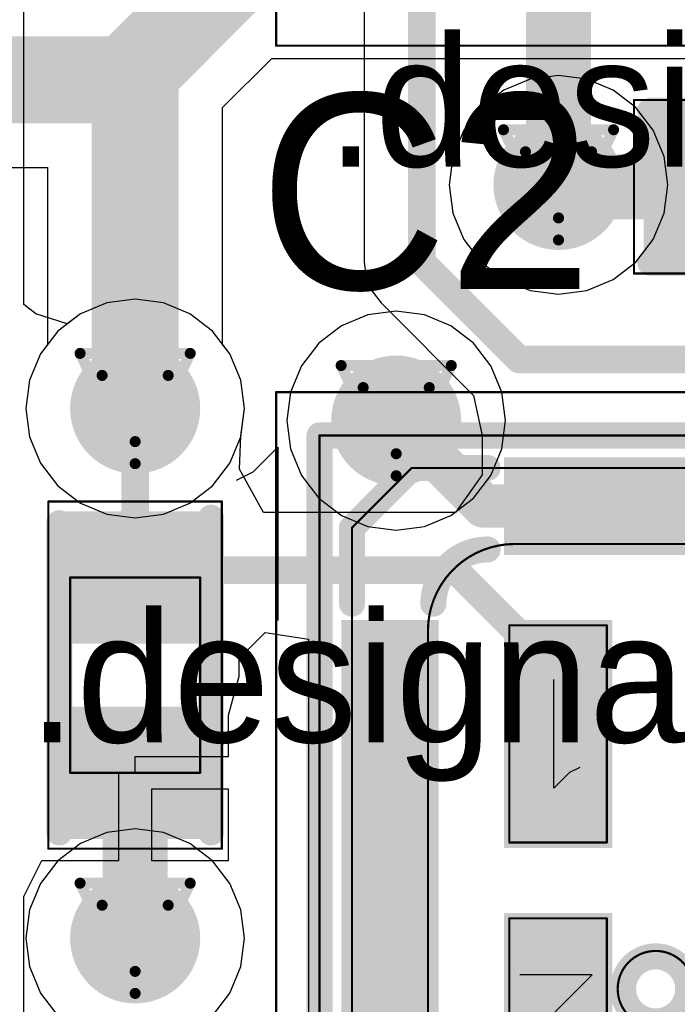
# Model space of a CAD drawing. Header units: millimetres. Extents: x 138 to 555, y 26 to 334.
# Tile 448 of 656: x 223.89 to 226.92, y 301.84 to 306.38. Entities that reach past the tile are written whole.
import ezdxf

# ---------------------------------------------------------------- set-up
doc = ezdxf.new("R2010")
doc.units = ezdxf.units.MM
for name, color, linetype in [('BottomLayer', 5, 'Continuous'), ('DrillDrawing', 1, 'Continuous'), ('Mechanical20', 56, 'Continuous'), ('Mechanical27', 56, 'Continuous'), ('MidLayer1', 16, 'Continuous'), ('MidLayer2', 76, 'Continuous'), ('MidLayer3', 90, 'Continuous'), ('MidLayer4', 156, 'Continuous'), ('MultiLayer', 9, 'Continuous'), ('TopLayer', 1, 'Continuous'), ('TopOverlay', 2, 'Continuous'), ('TopPaste', 8, 'Continuous'), ('TopSolder', 216, 'Continuous'), ('ViaHoleLayer', 16, 'Continuous')]:
    doc.layers.add(name, color=color, linetype=linetype)

# ---------------------------------------------------------------- blocks, each defined once
blk = doc.blocks.new('MIC_HCLGA_3X4X1_4LD_541')
at = {"layer": 'Mechanical20', "const_width": 0.01}
for points in [[(1.75, 2.25), (1.75, -2.25)], [(1.75, -2.25), (-1.75, -2.25)]]:
    blk.add_lwpolyline(points, dxfattribs=at)
at = {"layer": 'Mechanical20', "const_width": 0.005}
blk.add_lwpolyline([(1.7475, -2.25, 1), (1.7525, -2.25, 1)], format="xyb", close=True, dxfattribs=at)
blk.add_lwpolyline([(1.7475, -2.25, 1), (1.7525, -2.25, 1)], format="xyb", close=True, dxfattribs=at)
at = {"layer": 'Mechanical27'}
for p, q in [((0.5314, 0.673), (0.2933, 0.435)), ((0.2933, 0.435), (0.6266, 0.435)), ((0.3976, -0.4965), (0.469, -0.4251)), ((0.469, -0.4251), (0.469, -0.925)), ((0.35, -0.5203), (0.3976, -0.4965))]:
    blk.add_line(p, q, dxfattribs=at)
at = {"layer": 'Mechanical27', "const_width": 0.01}
for points in [[(1.55, 2.05), (1.55, -2.05)], [(0.225, 1.175), (0.225, 0.175)], [(0.675, 1.175), (0.675, 0.175)], [(1.05, 1.15), (1.05, -1.15)], [(1.4, 1.15), (1.4, -1.625)], [(0.675, 0.175), (0.225, 0.175)], [(0.225, -0.175), (0.225, -1.175)], [(0.675, -0.175), (0.225, -0.175)], [(0.675, -0.175), (0.675, -1.175)], [(0.675, -1.175), (0.225, -1.175)], [(0.65, -1.55), (-0.65, -1.55)], [(1.4, -1.625), (1.125, -1.9)], [(0.65, -1.9), (-1.4, -1.9)], [(0.875, -1.9), (0.65, -1.9)], [(1.125, -1.9), (0.875, -1.9)], [(1.55, -2.05), (-1.55, -2.05)]]:
    blk.add_lwpolyline(points, dxfattribs=at)
at = {"layer": 'Mechanical27'}
for points, const_width in [([(0.175, 0.5, 1), (-0.175, 0.5, 1)], 0.01), ([(0.1725, 0.5, 1), (0.1775, 0.5, 1)], 0.005), ([(0.2225, 0.175, 1), (0.2275, 0.175, 1)], 0.005), ([(0.2225, 0.175, 1), (0.2275, 0.175, 1)], 0.005), ([(0.6725, 0.175, 1), (0.6775, 0.175, 1)], 0.005), ([(0.6725, 0.175, 1), (0.6775, 0.175, 1)], 0.005), ([(0.2225, -0.175, 1), (0.2275, -0.175, 1)], 0.005), ([(0.2225, -0.175, 1), (0.2275, -0.175, 1)], 0.005), ([(0.6725, -0.175, 1), (0.6775, -0.175, 1)], 0.005), ([(0.6725, -0.175, 1), (0.6775, -0.175, 1)], 0.005), ([(0.2225, -1.175, 1), (0.2275, -1.175, 1)], 0.005), ([(0.2225, -1.175, 1), (0.2275, -1.175, 1)], 0.005), ([(0.6725, -1.175, 1), (0.6775, -1.175, 1)], 0.005), ([(0.6725, -1.175, 1), (0.6775, -1.175, 1)], 0.005), ([(1.0475, -1.15, 1), (1.0525, -1.15, 1)], 0.005), ([(1.0475, -1.15, 1), (1.0525, -1.15, 1)], 0.005), ([(0.6475, -1.55, 1), (0.6525, -1.55, 1)], 0.005), ([(0.6475, -1.55, 1), (0.6525, -1.55, 1)], 0.005), ([(1.3975, -1.625, 1), (1.4025, -1.625, 1)], 0.005), ([(1.3975, -1.625, 1), (1.4025, -1.625, 1)], 0.005), ([(0.6475, -1.9, 1), (0.6525, -1.9, 1)], 0.005), ([(0.6475, -1.9, 1), (0.6525, -1.9, 1)], 0.005), ([(0.8725, -1.9, 1), (0.8775, -1.9, 1)], 0.005), ([(0.8725, -1.9, 1), (0.8775, -1.9, 1)], 0.005), ([(1.1225, -1.9, 1), (1.1275, -1.9, 1)], 0.005), ([(1.1225, -1.9, 1), (1.1275, -1.9, 1)], 0.005), ([(1.5475, -2.05, 1), (1.5525, -2.05, 1)], 0.005), ([(1.5475, -2.05, 1), (1.5525, -2.05, 1)], 0.005)]:
    blk.add_lwpolyline(points, format="xyb", close=True, dxfattribs=dict(at, const_width=const_width))
at = {"layer": 'Mechanical27', "const_width": 0.01}
blk.add_lwpolyline([(1.05, -1.15, -0.414214), (0.65, -1.55)], format="xyb", dxfattribs=at)
at = {"layer": 'TopLayer'}
for points in [[(0.25, 1.15), (0.25, 0.2), (0.65, 1.15), (0.65, 0.2)], [(1.4, -1.15), (1.4, 1.15), (1.05, -1.15), (1.05, 1.15)], [(0.25, -0.2), (0.25, -1.15), (0.65, -0.2), (0.65, -1.15)], [(-0.65, -1.9), (0.65, -1.9), (-0.65, -1.55), (0.65, -1.55)]]:
    blk.add_solid(points, dxfattribs=at)
at = {"layer": 'TopOverlay'}
for p, q in [((1.7419, -1.9967), (1.7419, -1.1969)), ((1.9323, -1.8443), (1.8562, -1.8824)), ((1.8562, -1.8824), (1.7419, -1.9967))]:
    blk.add_line(p, q, dxfattribs=at)
at = {"layer": 'TopOverlay', "const_width": 0.12}
for points in [[(1.55, 2.05), (1.55, -2.05)], [(1.4, -1.275), (1.4, -1.625)], [(1.4, -1.625), (1.125, -1.9)], [(1.125, -1.9), (0.775, -1.9)], [(1.55, -2.05), (-1.55, -2.05)]]:
    blk.add_lwpolyline(points, dxfattribs=at)
at = {"layer": 'TopOverlay'}
for points, const_width in [([(0.15, 0.5, 1), (-0.15, 0.5, 1)], 0.12), ([(-0.18, 0.5, 1), (-0.12, 0.5, 1)], 0.06), ([(0.12, 0.5, 1), (0.18, 0.5, 1)], 0.06), ([(0.995, -1.275, 1), (1.055, -1.275, 1)], 0.06), ([(1.37, -1.275, 1), (1.43, -1.275, 1)], 0.06), ([(0.745, -1.525, 1), (0.805, -1.525, 1)], 0.06), ([(1.37, -1.625, 1), (1.43, -1.625, 1)], 0.06), ([(1.37, -1.625, 1), (1.43, -1.625, 1)], 0.06), ([(0.745, -1.9, 1), (0.805, -1.9, 1)], 0.06), ([(1.095, -1.9, 1), (1.155, -1.9, 1)], 0.06), ([(1.095, -1.9, 1), (1.155, -1.9, 1)], 0.06), ([(1.52, -2.05, 1), (1.58, -2.05, 1)], 0.06), ([(1.52, -2.05, 1), (1.58, -2.05, 1)], 0.06)]:
    blk.add_lwpolyline(points, format="xyb", close=True, dxfattribs=dict(at, const_width=const_width))
at = {"layer": 'TopOverlay', "const_width": 0.12}
blk.add_lwpolyline([(1.025, -1.275, -0.414214), (0.775, -1.525)], format="xyb", dxfattribs=at)
at = {"layer": 'TopPaste'}
for points in [[(0.25, 1.15), (0.25, 0.2), (0.65, 1.15), (0.65, 0.2)], [(1.4, -1.15), (1.4, 1.15), (1.05, -1.15), (1.05, 1.15)], [(0.25, -0.2), (0.25, -1.15), (0.65, -0.2), (0.65, -1.15)], [(-0.65, -1.9), (0.65, -1.9), (-0.65, -1.55), (0.65, -1.55)]]:
    blk.add_solid(points, dxfattribs=at)
at = {"layer": 'TopSolder'}
for points in [[(0.2, 1.2), (0.2, 0.15), (0.7, 1.2), (0.7, 0.15)], [(1.45, -1.2), (1.45, 1.2), (1, -1.2), (1, 1.2)], [(0.2, -0.15), (0.2, -1.2), (0.7, -0.15), (0.7, -1.2)], [(-0.7, -1.95), (0.7, -1.95), (-0.7, -1.5), (0.7, -1.5)]]:
    blk.add_solid(points, dxfattribs=at)
blk = doc.blocks.new('MIC_HCLGA_3X4X1_4LD_542')
at = {"layer": 'Mechanical20', "const_width": 0.01}
for points in [[(-1.75, -2.25), (-1.75, 2.25)], [(-1.75, -2.25), (1.75, -2.25)]]:
    blk.add_lwpolyline(points, dxfattribs=at)
at = {"layer": 'Mechanical20', "const_width": 0.005}
blk.add_lwpolyline([(-1.7525, -2.25, 1), (-1.7475, -2.25, 1)], format="xyb", close=True, dxfattribs=at)
blk.add_lwpolyline([(-1.7525, -2.25, 1), (-1.7475, -2.25, 1)], format="xyb", close=True, dxfattribs=at)
blk = doc.blocks.new('C0402_929')
at = {"layer": 'Mechanical20', "const_width": 0.01}
for points in [[(-0.8, 0.4), (0.8, 0.4)], [(-0.8, 0.4), (-0.8, -0.4)], [(0.8, 0.4), (0.8, -0.4)], [(-0.8, -0.4), (0.8, -0.4)]]:
    blk.add_lwpolyline(points, dxfattribs=at)
at = {"layer": 'Mechanical20', "const_width": 0.005}
for points in [[(-0.8025, 0.4, 1), (-0.7975, 0.4, 1)], [(-0.8025, 0.4, 1), (-0.7975, 0.4, 1)], [(0.7975, 0.4, 1), (0.8025, 0.4, 1)], [(0.7975, 0.4, 1), (0.8025, 0.4, 1)], [(-0.8025, -0.4, 1), (-0.7975, -0.4, 1)], [(-0.8025, -0.4, 1), (-0.7975, -0.4, 1)], [(0.7975, -0.4, 1), (0.8025, -0.4, 1)], [(0.7975, -0.4, 1), (0.8025, -0.4, 1)]]:
    blk.add_lwpolyline(points, format="xyb", close=True, dxfattribs=at)
at = {"layer": 'Mechanical27', "const_width": 0.01}
for points in [[(-0.45, 0.3), (0.45, 0.3)], [(-0.45, 0.3), (-0.45, -0.3)], [(0.45, 0.3), (0.45, -0.3)], [(-0.45, -0.3), (0.45, -0.3)]]:
    blk.add_lwpolyline(points, dxfattribs=at)
at = {"layer": 'Mechanical27', "const_width": 0.005}
for points in [[(-0.4525, 0.3, 1), (-0.4475, 0.3, 1)], [(-0.4525, 0.3, 1), (-0.4475, 0.3, 1)], [(0.4475, 0.3, 1), (0.4525, 0.3, 1)], [(0.4475, 0.3, 1), (0.4525, 0.3, 1)], [(-0.4525, -0.3, 1), (-0.4475, -0.3, 1)], [(-0.4525, -0.3, 1), (-0.4475, -0.3, 1)], [(0.4475, -0.3, 1), (0.4525, -0.3, 1)], [(0.4475, -0.3, 1), (0.4525, -0.3, 1)]]:
    blk.add_lwpolyline(points, format="xyb", close=True, dxfattribs=at)
at = {"layer": 'TopLayer'}
for points in [[(-0.195, -0.28), (-0.195, 0.28), (-0.705, -0.28), (-0.705, 0.28)], [(0.705, -0.28), (0.705, 0.28), (0.195, -0.28), (0.195, 0.28)]]:
    blk.add_solid(points, dxfattribs=at)
at = {"layer": 'TopOverlay', "const_width": 0.12}
for points in [[(-0.725, 0.35), (0.7, 0.35)], [(-0.725, -0.35), (0.725, -0.35)]]:
    blk.add_lwpolyline(points, dxfattribs=at)
at = {"layer": 'TopOverlay', "const_width": 0.06}
for points in [[(-0.755, 0.35, 1), (-0.695, 0.35, 1)], [(0.67, 0.35, 1), (0.73, 0.35, 1)], [(-0.755, -0.35, 1), (-0.695, -0.35, 1)], [(0.695, -0.35, 1), (0.755, -0.35, 1)]]:
    blk.add_lwpolyline(points, format="xyb", close=True, dxfattribs=at)
at = {"layer": 'TopPaste'}
for points in [[(-0.195, -0.28), (-0.195, 0.28), (-0.705, -0.28), (-0.705, 0.28)], [(0.705, -0.28), (0.705, 0.28), (0.195, -0.28), (0.195, 0.28)]]:
    blk.add_solid(points, dxfattribs=at)
at = {"layer": 'TopSolder'}
for points in [[(-0.145, -0.33), (-0.145, 0.33), (-0.755, -0.33), (-0.755, 0.33)], [(0.755, -0.33), (0.755, 0.33), (0.145, -0.33), (0.145, 0.33)]]:
    blk.add_solid(points, dxfattribs=at)
blk = doc.blocks.new('C0402_930')
at = {"layer": 'Mechanical20', "const_width": 0.01}
for points in [[(-0.8, 0.4), (0.8, 0.4)], [(-0.8, -0.4), (-0.8, 0.4)], [(0.8, -0.4), (0.8, 0.4)], [(-0.8, -0.4), (0.8, -0.4)]]:
    blk.add_lwpolyline(points, dxfattribs=at)
at = {"layer": 'Mechanical20', "const_width": 0.005}
for points in [[(-0.8025, 0.4, 1), (-0.7975, 0.4, 1)], [(-0.8025, 0.4, 1), (-0.7975, 0.4, 1)], [(0.7975, 0.4, 1), (0.8025, 0.4, 1)], [(0.7975, 0.4, 1), (0.8025, 0.4, 1)], [(-0.8025, -0.4, 1), (-0.7975, -0.4, 1)], [(-0.8025, -0.4, 1), (-0.7975, -0.4, 1)], [(0.7975, -0.4, 1), (0.8025, -0.4, 1)], [(0.7975, -0.4, 1), (0.8025, -0.4, 1)]]:
    blk.add_lwpolyline(points, format="xyb", close=True, dxfattribs=at)
at = {"layer": 'Mechanical27', "const_width": 0.01}
for points in [[(-0.45, 0.3), (0.45, 0.3)], [(-0.45, -0.3), (-0.45, 0.3)], [(0.45, -0.3), (0.45, 0.3)], [(-0.45, -0.3), (0.45, -0.3)]]:
    blk.add_lwpolyline(points, dxfattribs=at)
at = {"layer": 'Mechanical27', "const_width": 0.005}
for points in [[(-0.4525, 0.3, 1), (-0.4475, 0.3, 1)], [(-0.4525, 0.3, 1), (-0.4475, 0.3, 1)], [(0.4475, 0.3, 1), (0.4525, 0.3, 1)], [(0.4475, 0.3, 1), (0.4525, 0.3, 1)], [(-0.4525, -0.3, 1), (-0.4475, -0.3, 1)], [(-0.4525, -0.3, 1), (-0.4475, -0.3, 1)], [(0.4475, -0.3, 1), (0.4525, -0.3, 1)], [(0.4475, -0.3, 1), (0.4525, -0.3, 1)]]:
    blk.add_lwpolyline(points, format="xyb", close=True, dxfattribs=at)
at = {"layer": 'TopLayer'}
for points in [[(-0.195, -0.28), (-0.195, 0.28), (-0.705, -0.28), (-0.705, 0.28)], [(0.705, -0.28), (0.705, 0.28), (0.195, -0.28), (0.195, 0.28)]]:
    blk.add_solid(points, dxfattribs=at)
at = {"layer": 'TopOverlay', "const_width": 0.12}
for points in [[(-0.725, 0.35), (0.7, 0.35)], [(-0.725, -0.35), (0.725, -0.35)]]:
    blk.add_lwpolyline(points, dxfattribs=at)
at = {"layer": 'TopOverlay', "const_width": 0.06}
for points in [[(-0.755, 0.35, 1), (-0.695, 0.35, 1)], [(0.67, 0.35, 1), (0.73, 0.35, 1)], [(-0.755, -0.35, 1), (-0.695, -0.35, 1)], [(0.695, -0.35, 1), (0.755, -0.35, 1)]]:
    blk.add_lwpolyline(points, format="xyb", close=True, dxfattribs=at)
at = {"layer": 'TopPaste'}
for points in [[(-0.195, -0.28), (-0.195, 0.28), (-0.705, -0.28), (-0.705, 0.28)], [(0.705, -0.28), (0.705, 0.28), (0.195, -0.28), (0.195, 0.28)]]:
    blk.add_solid(points, dxfattribs=at)
at = {"layer": 'TopSolder'}
for points in [[(-0.145, -0.33), (-0.145, 0.33), (-0.755, -0.33), (-0.755, 0.33)], [(0.755, -0.33), (0.755, 0.33), (0.145, -0.33), (0.145, 0.33)]]:
    blk.add_solid(points, dxfattribs=at)

msp = doc.modelspace()

# ---------------------------------------------------------------- linework, layer by layer
at = {"layer": 'BottomLayer'}
for p, q in [((224.8239, 305.9728), (225.05, 306.1989)), ((225.05, 306.1989), (228.0584, 306.1989)), ((224.8239, 304.8812), (224.8239, 305.9728)), ((222.3924, 305.6964), (224.017, 305.6964)), ((224.017, 305.6964), (224.017, 304.8812)), ((224.017, 304.8812), (223.9837, 304.8378)), ((224.8572, 304.8378), (224.8239, 304.8812)), ((223.9837, 304.8378), (223.9333, 304.7162)), ((224.9076, 304.7162), (224.8572, 304.8378)), ((223.9333, 304.7162), (223.9161, 304.5857)), ((224.9248, 304.5857), (224.9076, 304.7162)), ((223.9161, 304.5857), (223.9333, 304.4552)), ((224.9076, 304.4552), (224.9248, 304.5857)), ((223.9333, 304.4552), (223.9837, 304.3335)), ((224.8572, 304.3335), (224.9076, 304.4552)), ((223.9837, 304.3335), (224.0638, 304.2291)), ((224.7771, 304.2291), (224.8572, 304.3335)), ((224.0638, 304.2291), (224.1683, 304.1489)), ((224.6726, 304.1489), (224.7771, 304.2291)), ((224.1683, 304.1489), (224.2899, 304.0986)), ((224.551, 304.0986), (224.6726, 304.1489)), ((224.2899, 304.0986), (224.4205, 304.0814)), ((224.4205, 304.0814), (224.551, 304.0986))]:
    msp.add_line(p, q, dxfattribs=at)
for points, const_width in [([(224.3804, 306.0999), (224.8829, 306.6024)], 0.4), ([(222.0968, 306.0999), (224.3804, 306.0999)], 0.4), ([(224.4205, 304.5857), (224.4205, 306.0598)], 0.4), ([(224.3804, 306.0999), (224.4205, 306.0598)], 0.127)]:
    msp.add_lwpolyline(points, dxfattribs=dict(at, const_width=const_width))
for points, const_width in [([(224.2804, 306.0999, 1), (224.4804, 306.0999, 1)], 0.2), ([(224.2804, 306.0999, 1), (224.4804, 306.0999, 1)], 0.2), ([(224.3205, 306.0598, 1), (224.5205, 306.0598, 1)], 0.2), ([(224.3486, 306.0999, 1), (224.4121, 306.0999, 1)], 0.0635), ([(224.3887, 306.0598, 1), (224.4522, 306.0598, 1)], 0.0635), ([(226.2226, 305.6162, 1), (226.5226, 305.6162, 1)], 0.3), ([(224.2705, 304.5857, 1), (224.5705, 304.5857, 1)], 0.3), ([(225.4743, 304.5298, 1), (225.7743, 304.5298, 1)], 0.3), ([(224.3205, 304.5857, 1), (224.5205, 304.5857, 1)], 0.2), ([(224.2705, 302.1446, 1), (224.5705, 302.1446, 1)], 0.3)]:
    msp.add_lwpolyline(points, format="xyb", close=True, dxfattribs=dict(at, const_width=const_width))
at = {"layer": 'DrillDrawing', "const_width": 0.0508}
for points in [[(226.1186, 305.8702), (226.6266, 305.8702)], [(226.1186, 305.8702), (226.3726, 305.3622)], [(226.3726, 305.3622), (226.6266, 305.8702)], [(226.2202, 305.7686), (226.525, 305.7686)], [(226.2202, 305.7686), (226.3726, 305.4638)], [(226.3726, 305.4638), (226.525, 305.7686)], [(224.1665, 304.8397), (224.6745, 304.8397)], [(224.1665, 304.8397), (224.4205, 304.3317)], [(224.4205, 304.3317), (224.6745, 304.8397)], [(225.3703, 304.7838), (225.8783, 304.7838)], [(225.3703, 304.7838), (225.6243, 304.2758)], [(225.6243, 304.2758), (225.8783, 304.7838)], [(224.2681, 304.7381), (224.5729, 304.7381)], [(224.2681, 304.7381), (224.4205, 304.4333)], [(224.4205, 304.4333), (224.5729, 304.7381)], [(225.4719, 304.6822), (225.7767, 304.6822)], [(225.4719, 304.6822), (225.6243, 304.3774)], [(225.6243, 304.3774), (225.7767, 304.6822)], [(224.1665, 302.3986), (224.6745, 302.3986)], [(224.1665, 302.3986), (224.4205, 301.8906)], [(224.4205, 301.8906), (224.6745, 302.3986)], [(224.2681, 302.297), (224.5729, 302.297)], [(224.2681, 302.297), (224.4205, 301.9922)], [(224.4205, 301.9922), (224.5729, 302.297)]]:
    msp.add_lwpolyline(points, dxfattribs=at)
at = {"layer": 'DrillDrawing', "const_width": 0.0254}
for points in [[(226.1059, 305.8702, 1), (226.1313, 305.8702, 1)], [(226.1059, 305.8702, 1), (226.1313, 305.8702, 1)], [(226.6139, 305.8702, 1), (226.6393, 305.8702, 1)], [(226.6139, 305.8702, 1), (226.6393, 305.8702, 1)], [(226.2075, 305.7686, 1), (226.2329, 305.7686, 1)], [(226.2075, 305.7686, 1), (226.2329, 305.7686, 1)], [(226.5123, 305.7686, 1), (226.5377, 305.7686, 1)], [(226.5123, 305.7686, 1), (226.5377, 305.7686, 1)], [(226.3599, 305.4638, 1), (226.3853, 305.4638, 1)], [(226.3599, 305.4638, 1), (226.3853, 305.4638, 1)], [(226.3599, 305.3622, 1), (226.3853, 305.3622, 1)], [(226.3599, 305.3622, 1), (226.3853, 305.3622, 1)], [(224.1538, 304.8397, 1), (224.1792, 304.8397, 1)], [(224.1538, 304.8397, 1), (224.1792, 304.8397, 1)], [(224.6618, 304.8397, 1), (224.6872, 304.8397, 1)], [(224.6618, 304.8397, 1), (224.6872, 304.8397, 1)], [(225.3576, 304.7838, 1), (225.383, 304.7838, 1)], [(225.3576, 304.7838, 1), (225.383, 304.7838, 1)], [(225.8656, 304.7838, 1), (225.891, 304.7838, 1)], [(225.8656, 304.7838, 1), (225.891, 304.7838, 1)], [(224.2554, 304.7381, 1), (224.2808, 304.7381, 1)], [(224.2554, 304.7381, 1), (224.2808, 304.7381, 1)], [(224.5602, 304.7381, 1), (224.5856, 304.7381, 1)], [(224.5602, 304.7381, 1), (224.5856, 304.7381, 1)], [(225.4592, 304.6822, 1), (225.4846, 304.6822, 1)], [(225.4592, 304.6822, 1), (225.4846, 304.6822, 1)], [(225.764, 304.6822, 1), (225.7894, 304.6822, 1)], [(225.764, 304.6822, 1), (225.7894, 304.6822, 1)], [(224.4078, 304.4333, 1), (224.4332, 304.4333, 1)], [(224.4078, 304.4333, 1), (224.4332, 304.4333, 1)], [(225.6116, 304.3774, 1), (225.637, 304.3774, 1)], [(225.6116, 304.3774, 1), (225.637, 304.3774, 1)], [(224.4078, 304.3317, 1), (224.4332, 304.3317, 1)], [(224.4078, 304.3317, 1), (224.4332, 304.3317, 1)], [(225.6116, 304.2758, 1), (225.637, 304.2758, 1)], [(225.6116, 304.2758, 1), (225.637, 304.2758, 1)], [(224.1538, 302.3986, 1), (224.1792, 302.3986, 1)], [(224.1538, 302.3986, 1), (224.1792, 302.3986, 1)], [(224.6618, 302.3986, 1), (224.6872, 302.3986, 1)], [(224.6618, 302.3986, 1), (224.6872, 302.3986, 1)], [(224.2554, 302.297, 1), (224.2808, 302.297, 1)], [(224.2554, 302.297, 1), (224.2808, 302.297, 1)], [(224.5602, 302.297, 1), (224.5856, 302.297, 1)], [(224.5602, 302.297, 1), (224.5856, 302.297, 1)], [(224.4078, 301.9922, 1), (224.4332, 301.9922, 1)], [(224.4078, 301.9922, 1), (224.4332, 301.9922, 1)], [(224.4078, 301.8906, 1), (224.4332, 301.8906, 1)], [(224.4078, 301.8906, 1), (224.4332, 301.8906, 1)]]:
    msp.add_lwpolyline(points, format="xyb", close=True, dxfattribs=at)
at = {"layer": 'MidLayer1', "const_width": 0.3}
for points in [[(226.2226, 305.6162, 1), (226.5226, 305.6162, 1)], [(224.2705, 304.5857, 1), (224.5705, 304.5857, 1)], [(225.4743, 304.5298, 1), (225.7743, 304.5298, 1)], [(224.2705, 302.1446, 1), (224.5705, 302.1446, 1)]]:
    msp.add_lwpolyline(points, format="xyb", close=True, dxfattribs=at)
at = {"layer": 'MidLayer2'}
for p, q in [((224.2899, 305.0728), (224.1683, 305.0224)), ((224.4205, 305.09), (224.2899, 305.0728)), ((224.551, 305.0728), (224.4205, 305.09)), ((224.6726, 305.0224), (224.551, 305.0728)), ((224.1683, 305.0224), (224.0638, 304.9423)), ((224.7771, 304.9423), (224.6726, 305.0224)), ((224.0638, 304.9423), (223.9837, 304.8378)), ((224.8572, 304.8378), (224.7771, 304.9423)), ((223.9837, 304.8378), (223.9333, 304.7162)), ((224.9076, 304.7162), (224.8572, 304.8378)), ((223.9333, 304.7162), (223.9161, 304.5857)), ((224.9248, 304.5857), (224.9076, 304.7162)), ((223.9161, 304.5857), (223.9333, 304.4552)), ((224.9076, 304.4552), (224.9248, 304.5857)), ((223.9333, 304.4552), (223.9837, 304.3335)), ((224.8572, 304.3335), (224.9076, 304.4552)), ((223.9837, 304.3335), (224.0638, 304.2291)), ((224.7771, 304.2291), (224.8572, 304.3335)), ((224.0638, 304.2291), (224.1683, 304.1489)), ((224.6726, 304.1489), (224.7771, 304.2291)), ((224.1683, 304.1489), (224.2899, 304.0986)), ((224.551, 304.0986), (224.6726, 304.1489)), ((224.2899, 304.0986), (224.4205, 304.0814)), ((224.4205, 304.0814), (224.551, 304.0986))]:
    msp.add_line(p, q, dxfattribs=at)
at = {"layer": 'MidLayer2', "const_width": 0.3}
for points in [[(226.2226, 305.6162, 1), (226.5226, 305.6162, 1)], [(224.2705, 304.5857, 1), (224.5705, 304.5857, 1)], [(225.4743, 304.5298, 1), (225.7743, 304.5298, 1)], [(224.2705, 302.1446, 1), (224.5705, 302.1446, 1)]]:
    msp.add_lwpolyline(points, format="xyb", close=True, dxfattribs=at)
at = {"layer": 'MidLayer3'}
for p, q in [((224.2899, 305.0728), (224.1683, 305.0224)), ((224.4205, 305.09), (224.2899, 305.0728)), ((224.551, 305.0728), (224.4205, 305.09)), ((224.6726, 305.0224), (224.551, 305.0728)), ((224.1683, 305.0224), (224.0638, 304.9423)), ((224.7771, 304.9423), (224.6726, 305.0224)), ((224.0638, 304.9423), (223.9837, 304.8378)), ((224.8572, 304.8378), (224.7771, 304.9423)), ((223.9837, 304.8378), (223.9333, 304.7162)), ((224.9076, 304.7162), (224.8572, 304.8378)), ((223.9333, 304.7162), (223.9161, 304.5857)), ((224.9248, 304.5857), (224.9076, 304.7162)), ((223.9161, 304.5857), (223.9333, 304.4552)), ((224.9076, 304.4552), (224.9248, 304.5857)), ((223.9333, 304.4552), (223.9837, 304.3335)), ((224.8572, 304.3335), (224.9076, 304.4552)), ((223.9837, 304.3335), (224.0638, 304.2291)), ((224.7771, 304.2291), (224.8572, 304.3335)), ((224.0638, 304.2291), (224.1683, 304.1489)), ((224.6726, 304.1489), (224.7771, 304.2291)), ((224.1683, 304.1489), (224.2899, 304.0986)), ((224.551, 304.0986), (224.6726, 304.1489)), ((224.2899, 304.0986), (224.4205, 304.0814)), ((224.4205, 304.0814), (224.551, 304.0986))]:
    msp.add_line(p, q, dxfattribs=at)
at = {"layer": 'MidLayer3', "const_width": 0.3}
for points in [[(226.2226, 305.6162, 1), (226.5226, 305.6162, 1)], [(224.2705, 304.5857, 1), (224.5705, 304.5857, 1)], [(225.4743, 304.5298, 1), (225.7743, 304.5298, 1)], [(224.2705, 302.1446, 1), (224.5705, 302.1446, 1)]]:
    msp.add_lwpolyline(points, format="xyb", close=True, dxfattribs=at)
at = {"layer": 'MidLayer4'}
for p, q in [((226.2421, 306.1033), (226.1204, 306.053)), ((226.3726, 306.1205), (226.2421, 306.1033)), ((226.5031, 306.1033), (226.3726, 306.1205)), ((226.6248, 306.053), (226.5031, 306.1033)), ((226.1204, 306.053), (226.016, 305.9728)), ((226.7292, 305.9728), (226.6248, 306.053)), ((226.016, 305.9728), (225.9358, 305.8684)), ((226.8093, 305.8684), (226.7292, 305.9728)), ((225.9358, 305.8684), (225.8855, 305.7467)), ((226.8597, 305.7467), (226.8093, 305.8684)), ((225.8855, 305.7467), (225.8683, 305.6162)), ((226.8769, 305.6162), (226.8597, 305.7467)), ((225.8683, 305.6162), (225.8855, 305.4857)), ((226.8597, 305.4857), (226.8769, 305.6162)), ((225.8855, 305.4857), (225.9358, 305.3641)), ((226.8093, 305.3641), (226.8597, 305.4857)), ((225.9358, 305.3641), (226.016, 305.2596)), ((226.7292, 305.2596), (226.8093, 305.3641)), ((226.016, 305.2596), (226.1204, 305.1795)), ((226.6248, 305.1795), (226.7292, 305.2596)), ((226.1204, 305.1795), (226.2421, 305.1291)), ((226.5031, 305.1291), (226.6248, 305.1795)), ((226.2421, 305.1291), (226.3726, 305.1119)), ((226.3726, 305.1119), (226.5031, 305.1291)), ((224.2899, 305.0728), (224.1683, 305.0224)), ((224.4205, 305.09), (224.2899, 305.0728)), ((224.551, 305.0728), (224.4205, 305.09)), ((224.6726, 305.0224), (224.551, 305.0728)), ((224.1683, 305.0224), (224.0638, 304.9423)), ((224.7771, 304.9423), (224.6726, 305.0224)), ((225.4938, 305.0169), (225.3722, 304.9665)), ((225.6243, 305.0341), (225.4938, 305.0169)), ((225.7549, 305.0169), (225.6243, 305.0341)), ((225.8765, 304.9665), (225.7549, 305.0169)), ((225.3722, 304.9665), (225.2677, 304.8864)), ((225.9809, 304.8864), (225.8765, 304.9665)), ((224.0638, 304.9423), (223.9837, 304.8378)), ((224.8572, 304.8378), (224.7771, 304.9423)), ((225.2677, 304.8864), (225.1876, 304.782)), ((226.0611, 304.782), (225.9809, 304.8864)), ((223.9837, 304.8378), (223.9333, 304.7162)), ((224.9076, 304.7162), (224.8572, 304.8378)), ((225.1876, 304.782), (225.1372, 304.6603)), ((226.1115, 304.6603), (226.0611, 304.782)), ((223.9333, 304.7162), (223.9161, 304.5857)), ((224.9248, 304.5857), (224.9076, 304.7162)), ((225.1372, 304.6603), (225.12, 304.5298)), ((226.1287, 304.5298), (226.1115, 304.6603)), ((223.9161, 304.5857), (223.9333, 304.4552)), ((224.9076, 304.4552), (224.9248, 304.5857)), ((225.12, 304.5298), (225.1372, 304.3993)), ((226.1115, 304.3993), (226.1287, 304.5298)), ((223.9333, 304.4552), (223.9837, 304.3335)), ((224.8572, 304.3335), (224.9076, 304.4552)), ((225.1372, 304.3993), (225.1876, 304.2776)), ((226.0611, 304.2776), (226.1115, 304.3993)), ((223.9837, 304.3335), (224.0638, 304.2291)), ((224.7771, 304.2291), (224.8572, 304.3335)), ((225.1876, 304.2776), (225.2677, 304.1732)), ((225.9809, 304.1732), (226.0611, 304.2776)), ((224.0638, 304.2291), (224.1683, 304.1489)), ((224.6726, 304.1489), (224.7771, 304.2291)), ((224.1683, 304.1489), (224.2899, 304.0986)), ((224.551, 304.0986), (224.6726, 304.1489)), ((225.2677, 304.1732), (225.3722, 304.093)), ((225.8765, 304.093), (225.9809, 304.1732)), ((224.2899, 304.0986), (224.4205, 304.0814)), ((224.4205, 304.0814), (224.551, 304.0986)), ((225.3722, 304.093), (225.4938, 304.0427)), ((225.7549, 304.0427), (225.8765, 304.093)), ((225.4938, 304.0427), (225.6243, 304.0255)), ((225.6243, 304.0255), (225.7549, 304.0427)), ((224.4205, 302.6489), (224.2899, 302.6317)), ((224.551, 302.6317), (224.4205, 302.6489)), ((224.2899, 302.6317), (224.1683, 302.5813)), ((224.6726, 302.5813), (224.551, 302.6317)), ((224.1683, 302.5813), (224.0638, 302.5012)), ((224.7771, 302.5012), (224.6726, 302.5813)), ((224.0638, 302.5012), (223.9837, 302.3967)), ((224.8572, 302.3967), (224.7771, 302.5012)), ((223.9837, 302.3967), (223.9333, 302.2751)), ((224.9076, 302.2751), (224.8572, 302.3967)), ((223.9333, 302.2751), (223.9161, 302.1446)), ((224.9248, 302.1446), (224.9076, 302.2751)), ((223.9161, 302.1446), (223.9333, 302.0141)), ((224.9076, 302.0141), (224.9248, 302.1446)), ((223.9333, 302.0141), (223.9837, 301.8924)), ((224.8572, 301.8924), (224.9076, 302.0141)), ((223.9837, 301.8924), (224.0638, 301.788)), ((224.7771, 301.788), (224.8572, 301.8924))]:
    msp.add_line(p, q, dxfattribs=at)
at = {"layer": 'MidLayer4', "const_width": 0.3}
for points in [[(226.2226, 305.6162, 1), (226.5226, 305.6162, 1)], [(224.2705, 304.5857, 1), (224.5705, 304.5857, 1)], [(225.4743, 304.5298, 1), (225.7743, 304.5298, 1)], [(224.2705, 302.1446, 1), (224.5705, 302.1446, 1)]]:
    msp.add_lwpolyline(points, format="xyb", close=True, dxfattribs=at)
at = {"layer": 'MultiLayer', "const_width": 0.3}
for points in [[(226.2226, 305.6162, 1), (226.5226, 305.6162, 1)], [(224.2705, 304.5857, 1), (224.5705, 304.5857, 1)], [(225.4743, 304.5298, 1), (225.7743, 304.5298, 1)], [(224.2705, 302.1446, 1), (224.5705, 302.1446, 1)]]:
    msp.add_lwpolyline(points, format="xyb", close=True, dxfattribs=at)
at = {"layer": 'TopLayer'}
for p, q in [((223.9066, 305.0648), (223.9066, 310.5233)), ((225.4762, 306.9289), (225.4762, 305.2601)), ((225.4762, 305.2601), (225.4853, 305.1913)), ((225.4853, 305.1913), (225.5118, 305.1272)), ((225.5118, 305.1272), (225.5541, 305.0722)), ((223.9621, 305.0215), (223.9066, 305.0648)), ((224.2899, 305.0728), (224.1683, 305.0224)), ((224.4205, 305.09), (224.2899, 305.0728)), ((224.551, 305.0728), (224.4205, 305.09)), ((224.6726, 305.0224), (224.551, 305.0728)), ((225.5541, 305.0722), (225.9811, 304.6451)), ((224.1066, 304.9751), (223.9621, 305.0215)), ((224.1683, 305.0224), (224.1066, 304.9751)), ((224.7771, 304.9423), (224.6726, 305.0224)), ((224.8572, 304.8378), (224.7771, 304.9423)), ((224.9076, 304.7162), (224.8572, 304.8378)), ((224.9248, 304.5857), (224.9076, 304.7162)), ((225.9811, 304.6451), (226.0205, 304.4614)), ((224.9081, 304.4592), (224.9248, 304.5857)), ((226.0205, 304.4614), (226.0205, 304.4614)), ((226.0205, 304.4614), (226.0205, 304.2796)), ((224.9022, 304.3065), (224.9081, 304.4592)), ((225.012, 304.1066), (224.9022, 304.3065)), ((226.0205, 304.2796), (225.8975, 304.1066)), ((225.8975, 304.1066), (225.012, 304.1066)), ((224.9005, 303.4336), (225.0205, 303.5536)), ((225.0205, 303.5536), (225.2205, 303.5233)), ((225.2205, 303.5233), (225.2205, 301.0614)), ((224.9005, 303.3524), (224.9005, 303.4336)), ((224.8505, 303.1731), (224.9005, 303.3524)), ((224.8505, 302.9824), (224.8505, 303.1731)), ((224.4205, 302.9074), (224.4205, 302.9824)), ((224.4205, 302.9824), (224.8505, 302.9824)), ((224.3455, 302.5024), (224.3455, 302.9074)), ((224.3455, 302.9074), (224.4205, 302.9074)), ((224.8505, 302.8324), (224.4955, 302.8324)), ((224.4955, 302.8324), (224.4955, 302.5024)), ((224.8505, 302.5024), (224.8505, 302.8324)), ((223.9066, 302.3371), (223.9905, 302.5024)), ((223.9905, 302.5024), (224.1066, 302.5024)), ((224.1066, 302.5024), (224.3455, 302.5024)), ((224.4955, 302.5024), (224.8505, 302.5024)), ((223.9066, 299.4829), (223.9066, 302.3371))]:
    msp.add_line(p, q, dxfattribs=at)
for points, const_width in [([(225.742, 305.2601), (225.742, 306.9289)], 0.127), ([(226.3726, 305.6162), (226.3726, 306.7495)], 0.3), ([(226.3814, 305.6074), (227.0705, 305.6074)], 0.3), ([(226.3726, 305.6162), (226.3814, 305.6074)], 0.2), ([(225.742, 305.2601), (226.1901, 304.812)], 0.127), ([(226.1901, 304.812), (227.8878, 304.812)], 0.127), ([(224.4205, 303.8074), (224.4205, 304.5857)], 0.127), ([(225.6243, 304.5298), (225.6345, 304.5298)], 0.2), ([(225.6345, 304.5298), (226.0279, 304.1364)], 0.2), ([(226.0279, 304.1364), (226.8204, 304.1364)], 0.2), ([(224.4205, 303.8074), (224.4539, 303.8408)], 0.127), ([(224.4539, 303.8408), (225.8975, 303.8408)], 0.127), ([(225.8975, 303.8408), (226.3705, 303.3678)], 0.127), ([(226.3705, 303.0864), (226.3705, 303.3678)], 0.127), ([(224.4205, 302.1446), (224.4205, 302.9074)], 0.3)]:
    msp.add_lwpolyline(points, dxfattribs=dict(at, const_width=const_width))
for points, const_width in [([(226.2226, 305.6162, 1), (226.5226, 305.6162, 1)], 0.3), ([(226.2976, 305.6162, 1), (226.4476, 305.6162, 1)], 0.15), ([(226.3064, 305.6074, 1), (226.4564, 305.6074, 1)], 0.15), ([(226.3226, 305.6162, 1), (226.4226, 305.6162, 1)], 0.1), ([(226.3314, 305.6074, 1), (226.4314, 305.6074, 1)], 0.1), ([(225.7102, 305.2601, 1), (225.7737, 305.2601, 1)], 0.0635), ([(225.7102, 305.2601, 1), (225.7737, 305.2601, 1)], 0.0635), ([(224.2705, 304.5857, 1), (224.5705, 304.5857, 1)], 0.3), ([(226.1583, 304.812, 1), (226.2218, 304.812, 1)], 0.0635), ([(226.1583, 304.812, 1), (226.2218, 304.812, 1)], 0.0635), ([(225.4743, 304.5298, 1), (225.7743, 304.5298, 1)], 0.3), ([(224.3887, 304.5857, 1), (224.4522, 304.5857, 1)], 0.0635), ([(225.5743, 304.5298, 1), (225.6743, 304.5298, 1)], 0.1), ([(225.5845, 304.5298, 1), (225.6845, 304.5298, 1)], 0.1), ([(225.5845, 304.5298, 1), (225.6845, 304.5298, 1)], 0.1), ([(225.9779, 304.1364, 1), (226.0779, 304.1364, 1)], 0.1), ([(225.9779, 304.1364, 1), (226.0779, 304.1364, 1)], 0.1), ([(226.7704, 304.1364, 1), (226.8704, 304.1364, 1)], 0.1), ([(224.3887, 303.8074, 1), (224.4522, 303.8074, 1)], 0.0635), ([(224.3887, 303.8074, 1), (224.4522, 303.8074, 1)], 0.0635), ([(224.4222, 303.8408, 1), (224.4857, 303.8408, 1)], 0.0635), ([(224.4222, 303.8408, 1), (224.4857, 303.8408, 1)], 0.0635), ([(225.8657, 303.8408, 1), (225.9292, 303.8408, 1)], 0.0635), ([(225.8657, 303.8408, 1), (225.9292, 303.8408, 1)], 0.0635), ([(226.3387, 303.3678, 1), (226.4022, 303.3678, 1)], 0.0635), ([(226.3387, 303.3678, 1), (226.4022, 303.3678, 1)], 0.0635), ([(226.3387, 303.0864, 1), (226.4022, 303.0864, 1)], 0.0635), ([(224.3455, 302.9074, 1), (224.4954, 302.9074, 1)], 0.15), ([(224.2705, 302.1446, 1), (224.5705, 302.1446, 1)], 0.3), ([(224.3455, 302.1446, 1), (224.4954, 302.1446, 1)], 0.15)]:
    msp.add_lwpolyline(points, format="xyb", close=True, dxfattribs=dict(at, const_width=const_width))
at = {"layer": 'ViaHoleLayer', "const_width": 0.15}
for points in [[(226.2976, 305.6162, 1), (226.4476, 305.6162, 1)], [(224.3455, 304.5857, 1), (224.4954, 304.5857, 1)], [(225.5493, 304.5298, 1), (225.6993, 304.5298, 1)], [(224.3455, 302.1446, 1), (224.4954, 302.1446, 1)]]:
    msp.add_lwpolyline(points, format="xyb", close=True, dxfattribs=at)

# ---------------------------------------------------------------- block references
for name, p, rotation in [('MIC_HCLGA_3X4X1_4LD_542', (226.8205, 308.5074), 360), ('C0402_930', (227.5205, 305.6074), 360), ('MIC_HCLGA_3X4X1_4LD_541', (226.8205, 302.4114), 180), ('C0402_929', (224.4205, 303.3574), 90)]:
    msp.add_blockref(name, p, dxfattribs=dict(rotation=rotation))

# ---------------------------------------------------------------- texts
at = {"layer": 'Mechanical27'}
for p in [(225.3034, 305.7005), (223.9264, 303.0474)]:
    msp.add_text('.designator', height=0.599999, dxfattribs=at).set_placement(p)
at = {"layer": 'TopOverlay'}
msp.add_text('C2', height=0.9, dxfattribs=at).set_placement((224.9911, 305.1358))

doc.saveas('drawing.dxf')
